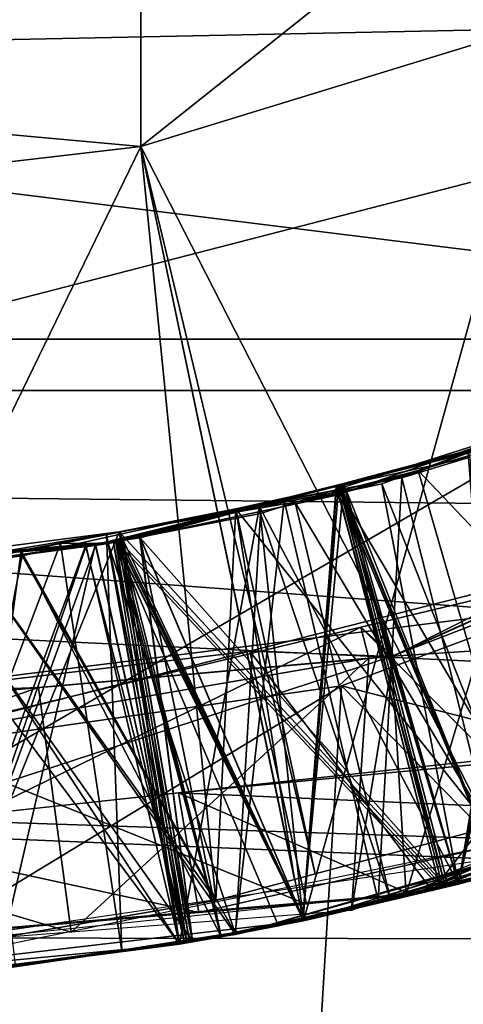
# Model space of a CAD drawing. Extents: x 0 to 200, y 18 to 95.
# Tile 303 of 491: x 145.031 to 145.311, y 45.217 to 45.839. Entities that reach past the tile are written whole.
import ezdxf

# ---------------------------------------------------------------- set-up
doc = ezdxf.new("R2010")
doc.units = 0

msp = doc.modelspace()

# ---------------------------------------------------------------- linework, layer by layer
for points in [[(165.431061, 47.89677, 57.972298), (135.799988, 48.817287, 57.894161), (135.799988, 45.636745, 57.894161)], [(145.107819, 48.695091, 38.629288), (144.837189, 48.726555, 38.629288), (144.837189, 45.727478, 38.629288)], [(145.107819, 45.758942, 38.629288), (145.107819, 48.695091, 38.629288), (144.837189, 45.727478, 38.629288)], [(145.368286, 45.838833, 38.629288), (145.107819, 48.695091, 38.629288), (145.107819, 45.758942, 38.629288)], [(145.610001, 45.964527, 38.629288), (145.107819, 48.695091, 38.629288), (145.368286, 45.838833, 38.629288)], [(144.799988, 48.667015, 35.629288), (146.047073, 46.507015, 35.629288), (144.799988, 45.787018, 35.629288)], [(165.459961, 47.672756, 57.991718), (165.431061, 47.89677, 57.972298), (135.799988, 45.636745, 57.894161)], [(165.439575, 46.504829, 57.978249), (165.459961, 47.672756, 57.991718), (135.799988, 45.636745, 57.894161)], [(98.275146, 47.227016, 36), (174.799988, 47.227016, 36), (98.615891, 44.638824, 36.34074)], [(98.615891, 44.638824, 36.34074), (174.799988, 47.227016, 36), (174.799988, 42.227016, 37.339745)], [(118.275154, 47.227016, 56), (117.93441, 44.638824, 55.65926), (174.799988, 42.227016, 54.660255)], [(174.799988, 47.227016, 56), (118.275154, 47.227016, 56), (174.799988, 42.227016, 54.660255)], [(159.5, 43.927017, 40.284233), (133, 47.227016, 39.400002), (133, 43.927017, 40.284233)], [(159.5, 47.227016, 39.400002), (133, 47.227016, 39.400002), (159.5, 43.927017, 40.284233)], [(159.5, 47.227016, 52.599998), (159.5, 43.927017, 51.715767), (133, 43.927017, 51.715767)], [(133, 47.227016, 52.599998), (159.5, 47.227016, 52.599998), (133, 43.927017, 51.715767)], [(136.199997, 47.227016, 36.5), (148.199997, 45.604733, 36.639542), (136.199997, 45.604733, 36.639542)], [(136.199997, 47.227016, 36.5), (148.199997, 47.227016, 36.5), (148.199997, 45.604733, 36.639542)], [(136.799988, 45.839447, 55.650761), (165.799988, 47.227016, 55.75), (165.799988, 44.457867, 55.348492)], [(141.5, 47.227016, 38.200001), (148.199997, 43.327015, 39.245003), (141.5, 43.327015, 39.245003)], [(141.5, 47.227016, 38.200001), (148.199997, 47.227016, 38.200001), (148.199997, 43.327015, 39.245003)], [(148.199997, 47.227016, 53.799999), (141.5, 47.227016, 53.799999), (141.5, 43.327015, 52.754997)], [(148.199997, 43.327015, 52.754997), (148.199997, 47.227016, 53.799999), (141.5, 43.327015, 52.754997)], [(148.199997, 46.727016, 55.486832), (136.199997, 46.727016, 55.486832), (136.199997, 45.114326, 55.262104)], [(148.199997, 45.114326, 55.262104), (148.199997, 46.727016, 55.486832), (136.199997, 45.114326, 55.262104)], [(142.899994, 45.64674, 53.842369), (148.199997, 46.727016, 53.98436), (148.199997, 45.254375, 53.752979)], [(142.899994, 46.727016, 53.98436), (148.199997, 46.727016, 53.98436), (142.899994, 45.64674, 53.842369)], [(165.397278, 46.245625, 57.949612), (165.439575, 46.504829, 57.978249), (135.799988, 45.636745, 57.894161)], [(144.799988, 45.787018, 33.629288), (146.047073, 46.507015, 33.629288), (145.107819, 45.758942, 33.629288)], [(144.799988, 45.787018, 35.629288), (146.047073, 46.507015, 33.629288), (144.799988, 45.787018, 33.629288)], [(146.047073, 46.507015, 35.629288), (146.047073, 46.507015, 33.629288), (144.799988, 45.787018, 35.629288)], [(146.047073, 46.507015, 33.629288), (145.368286, 45.838833, 33.629288), (145.107819, 45.758942, 33.629288)], [(148.199997, 46.481663, 38.034798), (142.899994, 46.48217, 38.037628), (142.899994, 45.11227, 38.284569)], [(148.199997, 46.481663, 38.034798), (142.899994, 45.11227, 38.284569), (148.199997, 45.016834, 38.311367)], [(165.298126, 45.638039, 57.882481), (165.397278, 46.245625, 57.949612), (135.799988, 45.636745, 57.894161)], [(136.799988, 44.485817, 55.2533), (136.799988, 45.839447, 55.650761), (165.799988, 44.457867, 55.348492)], [(145.107819, 45.758942, 33.629288), (145.368286, 45.838833, 33.629288), (145.210419, 45.269581, 34.129288)], [(145.368286, 45.838833, 38.629288), (145.107819, 45.758942, 38.629288), (145.32782, 45.328697, 38.158958)], [(145.368286, 45.838833, 33.629288), (145.557724, 45.37611, 34.129288), (145.210419, 45.269581, 34.129288)], [(144.799988, 45.787018, 33.629288), (145.107819, 45.758942, 33.629288), (144.837189, 45.727478, 33.629288)], [(144.837189, 45.727478, 33.629288), (145.107819, 45.758942, 33.629288), (144.849594, 45.227631, 34.129288)], [(145.107819, 45.758942, 38.629288), (144.837189, 45.727478, 38.629288), (145.155212, 45.282471, 38.152565)], [(145.107819, 45.758942, 33.629288), (145.210419, 45.269581, 34.129288), (144.849594, 45.227631, 34.129288)], [(145.204849, 45.295761, 38.154404), (145.107819, 45.758942, 38.629288), (145.155212, 45.282471, 38.152565)], [(145.217804, 45.299232, 38.154884), (145.107819, 45.758942, 38.629288), (145.204849, 45.295761, 38.154404)], [(145.32782, 45.328697, 38.158958), (145.107819, 45.758942, 38.629288), (145.217804, 45.299232, 38.154884)], [(145.155212, 45.282471, 38.152565), (144.837189, 45.727478, 38.629288), (144.984177, 45.252911, 38.146378)], [(142.899994, 45.261688, 53.728294), (142.899994, 45.64674, 53.842369), (148.199997, 45.254375, 53.752979)], [(165.298126, 45.638039, 57.882481), (135.799988, 45.636745, 57.894161), (165.245712, 45.316898, 57.847004)], [(164.314835, 42.807343, 57.156452), (135.799988, 45.636745, 57.894161), (135.799988, 42.567917, 57.058609)], [(164.404221, 43.011944, 57.224903), (135.799988, 45.636745, 57.894161), (164.314835, 42.807343, 57.156452)], [(164.854919, 44.043587, 57.570038), (135.799988, 45.636745, 57.894161), (164.404221, 43.011944, 57.224903)], [(165.047028, 44.669514, 57.706184), (135.799988, 45.636745, 57.894161), (164.854919, 44.043587, 57.570038)], [(165.245712, 45.316898, 57.847004), (135.799988, 45.636745, 57.894161), (165.047028, 44.669514, 57.706184)], [(145.461044, 45.619732, 37.168659), (145.282852, 45.554283, 37.156513), (145.480408, 45.346317, 37.015488)], [(145.461044, 45.619732, 37.168659), (145.405136, 45.597313, 37.336945), (145.282852, 45.554283, 37.156513)], [(145.662216, 45.614418, 35.116245), (145.739563, 45.46777, 35.029625), (145.267166, 45.436974, 35.090046)], [(145.355591, 45.4813, 35.422672), (145.662216, 45.614418, 35.116245), (145.267166, 45.436974, 35.090046)], [(136.199997, 45.604733, 36.639542), (148.199997, 44.030109, 37.054062), (136.199997, 44.030109, 37.054062)], [(136.199997, 45.604733, 36.639542), (148.199997, 45.604733, 36.639542), (148.199997, 44.030109, 37.054062)], [(145.205246, 45.533913, 37.323521), (145.405136, 45.597313, 37.336945), (145.343643, 45.302235, 37.476665)], [(145.282852, 45.554283, 37.156513), (145.405136, 45.597313, 37.336945), (145.205246, 45.533913, 37.323521)], [(145.235794, 45.54002, 35.225506), (145.37175, 45.587223, 35.234715), (145.334244, 45.29969, 35.375999)], [(145.363525, 45.577923, 35.062023), (145.37175, 45.587223, 35.234715), (145.235794, 45.54002, 35.225506)], [(145.363525, 45.577923, 35.062023), (145.234543, 45.545036, 35.053505), (145.30835, 45.292698, 34.905445)], [(145.234543, 45.545036, 35.053505), (145.363525, 45.577923, 35.062023), (145.235794, 45.54002, 35.225506)], [(145.235825, 45.545925, 34.5256), (145.374893, 45.583065, 34.534813), (145.334244, 45.29969, 34.676003)], [(145.372314, 45.58099, 34.362617), (145.374893, 45.583065, 34.534813), (145.235825, 45.545925, 34.5256)], [(145.235886, 45.545963, 34.353603), (145.372314, 45.58099, 34.362617), (145.235825, 45.545925, 34.5256)], [(145.372314, 45.58099, 34.362617), (145.235886, 45.545963, 34.353603), (145.30835, 45.292698, 34.205448)], [(145.459854, 45.339909, 34.214291), (145.372314, 45.58099, 34.362617), (145.30835, 45.292698, 34.205448)], [(145.458176, 45.339386, 34.914192), (145.363525, 45.577923, 35.062023), (145.30835, 45.292698, 34.905445)], [(145.231461, 45.544853, 36.625309), (145.362152, 45.577499, 36.633934), (145.334244, 45.29969, 36.776001)], [(145.360855, 45.57703, 36.461842), (145.362152, 45.577499, 36.633934), (145.231461, 45.544853, 36.625309)], [(145.360855, 45.57703, 36.461842), (145.231461, 45.544853, 36.625309), (145.231583, 45.544273, 36.453308)], [(145.360855, 45.57703, 36.461842), (145.231583, 45.544273, 36.453308), (145.36969, 45.309872, 36.308994)], [(145.355408, 45.576359, 35.761494), (145.232925, 45.545208, 35.753407), (145.30835, 45.292698, 35.605446)], [(145.355408, 45.576359, 35.761494), (145.355682, 45.57526, 35.933495), (145.232925, 45.545208, 35.753407)], [(145.232925, 45.545208, 35.753407), (145.355682, 45.57526, 35.933495), (145.233002, 45.545139, 35.925407)], [(145.233002, 45.545139, 35.925407), (145.355682, 45.57526, 35.933495), (145.334244, 45.29969, 36.076)], [(145.456482, 45.33886, 35.614094), (145.355408, 45.576359, 35.761494), (145.30835, 45.292698, 35.605446)], [(145.314514, 45.5653, 37.85865), (145.272537, 45.549664, 37.855782), (145.335114, 45.300255, 37.706932)], [(145.314514, 45.5653, 37.85865), (145.315506, 45.562603, 38.0308), (145.272537, 45.549664, 37.855782)], [(145.167831, 45.530064, 38.021122), (145.315506, 45.562603, 38.0308), (145.32782, 45.328697, 38.158958)], [(145.272537, 45.549664, 37.855782), (145.315506, 45.562603, 38.0308), (145.167831, 45.530064, 38.021122)], [(145.259888, 45.545845, 37.154945), (145.282852, 45.554283, 37.156513), (145.205246, 45.533913, 37.323521)], [(145.282852, 45.554283, 37.156513), (145.259888, 45.545845, 37.154945), (145.35434, 45.30703, 37.008133)], [(145.480408, 45.346317, 37.015488), (145.282852, 45.554283, 37.156513), (145.35434, 45.30703, 37.008133)], [(145.198349, 45.535301, 37.850948), (145.272537, 45.549664, 37.855782), (145.167831, 45.530064, 38.021122)], [(145.272537, 45.549664, 37.855782), (145.198349, 45.535301, 37.850948), (145.257675, 45.28252, 37.702507)], [(145.335114, 45.300255, 37.706932), (145.272537, 45.549664, 37.855782), (145.257675, 45.28252, 37.702507)], [(145.091827, 45.509975, 36.616096), (145.231461, 45.544853, 36.625309), (145.296539, 45.29105, 36.773846)], [(145.231583, 45.544273, 36.453308), (145.231461, 45.544853, 36.625309), (145.091827, 45.509975, 36.616096)], [(145.231583, 45.544273, 36.453308), (145.091827, 45.509975, 36.616096), (145.092087, 45.508934, 36.444099)], [(145.231583, 45.544273, 36.453308), (145.092087, 45.508934, 36.444099), (145.210266, 45.270218, 36.299843)], [(145.232925, 45.545208, 35.753407), (145.093201, 45.510822, 35.916195), (145.09346, 45.509735, 35.744194)], [(145.232925, 45.545208, 35.753407), (145.233002, 45.545139, 35.925407), (145.093201, 45.510822, 35.916195)], [(145.093201, 45.510822, 35.916195), (145.233002, 45.545139, 35.925407), (145.298264, 45.291447, 36.073944)], [(145.232925, 45.545208, 35.753407), (145.09346, 45.509735, 35.744194), (145.210007, 45.271542, 35.599842)], [(145.231171, 45.544174, 35.05328), (145.095093, 45.50948, 35.044296), (145.210007, 45.271542, 34.899841)], [(145.231171, 45.544174, 35.05328), (145.232513, 45.538879, 35.225281), (145.095093, 45.50948, 35.044296)], [(145.235886, 45.545963, 34.353603), (145.106979, 45.512871, 34.345085), (145.210007, 45.271542, 34.199841)], [(145.235886, 45.545963, 34.353603), (145.235825, 45.545925, 34.5256), (145.106979, 45.512871, 34.345085)], [(145.106979, 45.512871, 34.345085), (145.235825, 45.545925, 34.5256), (145.107315, 45.5116, 34.51709)], [(145.107315, 45.5116, 34.51709), (145.235825, 45.545925, 34.5256), (145.301682, 45.292229, 34.674141)], [(145.259888, 45.545845, 37.154945), (145.182617, 45.531544, 37.149914), (145.30835, 45.292698, 37.005447)], [(145.259888, 45.545845, 37.154945), (145.205246, 45.533913, 37.323521), (145.182617, 45.531544, 37.149914)], [(145.301895, 45.291313, 34.205078), (145.235886, 45.545963, 34.353603), (145.210007, 45.271542, 34.199841)], [(145.298477, 45.290573, 35.604885), (145.232925, 45.545208, 35.753407), (145.210007, 45.271542, 35.599842)], [(145.300186, 45.290947, 34.904984), (145.231171, 45.544174, 35.05328), (145.210007, 45.271542, 34.899841)], [(145.296371, 45.291634, 36.304787), (145.231583, 45.544273, 36.453308), (145.210266, 45.270218, 36.299843)], [(145.234543, 45.545036, 35.053505), (145.231171, 45.544174, 35.05328), (145.300186, 45.290947, 34.904984)], [(145.231171, 45.544174, 35.05328), (145.234543, 45.545036, 35.053505), (145.232513, 45.538879, 35.225281)], [(145.231461, 45.544853, 36.625309), (145.334244, 45.29969, 36.776001), (145.296539, 45.29105, 36.773846)], [(145.36969, 45.309872, 36.308994), (145.231583, 45.544273, 36.453308), (145.296371, 45.291634, 36.304787)], [(145.234543, 45.545036, 35.053505), (145.235794, 45.54002, 35.225506), (145.232513, 45.538879, 35.225281)], [(145.30835, 45.292698, 35.605446), (145.232925, 45.545208, 35.753407), (145.298477, 45.290573, 35.604885)], [(145.233002, 45.545139, 35.925407), (145.334244, 45.29969, 36.076), (145.298264, 45.291447, 36.073944)], [(145.30835, 45.292698, 34.905445), (145.234543, 45.545036, 35.053505), (145.300186, 45.290947, 34.904984)], [(145.235825, 45.545925, 34.5256), (145.334244, 45.29969, 34.676003), (145.301682, 45.292229, 34.674141)], [(145.30835, 45.292698, 34.205448), (145.235886, 45.545963, 34.353603), (145.301895, 45.291313, 34.205078)], [(145.35434, 45.30703, 37.008133), (145.259888, 45.545845, 37.154945), (145.30835, 45.292698, 37.005447)], [(145.198349, 45.535301, 37.850948), (145.032211, 45.503136, 37.840122), (145.167328, 45.261829, 37.697346)], [(145.198349, 45.535301, 37.850948), (145.167831, 45.530064, 38.021122), (145.032211, 45.503136, 37.840122)], [(145.094086, 45.515469, 35.216297), (145.232513, 45.538879, 35.225281), (145.299988, 45.291836, 35.374043)], [(145.232513, 45.538879, 35.225281), (145.094086, 45.515469, 35.216297), (145.095093, 45.50948, 35.044296)], [(145.257675, 45.28252, 37.702507), (145.198349, 45.535301, 37.850948), (145.167328, 45.261829, 37.697346)], [(145.232513, 45.538879, 35.225281), (145.235794, 45.54002, 35.225506), (145.299988, 45.291836, 35.374043)], [(145.235794, 45.54002, 35.225506), (145.334244, 45.29969, 35.375999), (145.299988, 45.291836, 35.374043)], [(145.032211, 45.503136, 37.840122), (145.167831, 45.530064, 38.021122), (145.032745, 45.500294, 38.012272)], [(145.032745, 45.500294, 38.012272), (145.167831, 45.530064, 38.021122), (145.155212, 45.282471, 38.152565)], [(145.182617, 45.531544, 37.149914), (145.08609, 45.513672, 37.143631), (145.132141, 45.254787, 36.995403)], [(145.08609, 45.513672, 37.143631), (145.182617, 45.531544, 37.149914), (145.087112, 45.508137, 37.315777)], [(145.182617, 45.531544, 37.149914), (145.183456, 45.527004, 37.322056), (145.087112, 45.508137, 37.315777)], [(145.210007, 45.271542, 36.99984), (145.182617, 45.531544, 37.149914), (145.132141, 45.254787, 36.995403)], [(145.167831, 45.530064, 38.021122), (145.204849, 45.295761, 38.154404), (145.155212, 45.282471, 38.152565)], [(145.167831, 45.530064, 38.021122), (145.217804, 45.299232, 38.154884), (145.204849, 45.295761, 38.154404)], [(145.167831, 45.530064, 38.021122), (145.32782, 45.328697, 38.158958), (145.217804, 45.299232, 38.154884)], [(145.182617, 45.531544, 37.149914), (145.205246, 45.533913, 37.323521), (145.183456, 45.527004, 37.322056)], [(145.30835, 45.292698, 37.005447), (145.182617, 45.531544, 37.149914), (145.210007, 45.271542, 36.99984)], [(145.183456, 45.527004, 37.322056), (145.205246, 45.533913, 37.323521), (145.265274, 45.283817, 37.472179)], [(145.205246, 45.533913, 37.323521), (145.343643, 45.302235, 37.476665), (145.265274, 45.283817, 37.472179)], [(145.087112, 45.508137, 37.315777), (145.183456, 45.527004, 37.322056), (145.167511, 45.260876, 37.466583)], [(145.183456, 45.527004, 37.322056), (145.265274, 45.283817, 37.472179), (145.167511, 45.260876, 37.466583)], [(144.951752, 45.497055, 35.035084), (145.094086, 45.515469, 35.216297), (144.952194, 45.491474, 35.207085)], [(145.095093, 45.50948, 35.044296), (145.094086, 45.515469, 35.216297), (144.951752, 45.497055, 35.035084)], [(144.952194, 45.491474, 35.207085), (145.094086, 45.515469, 35.216297), (144.979996, 45.235134, 35.355915)], [(145.094086, 45.515469, 35.216297), (145.13855, 45.256699, 35.364834), (144.979996, 45.235134, 35.355915)], [(145.094086, 45.515469, 35.216297), (145.158585, 45.259422, 35.365959), (145.13855, 45.256699, 35.364834)], [(145.094086, 45.515469, 35.216297), (145.210052, 45.271221, 35.3689), (145.158585, 45.259422, 35.365959)], [(145.094086, 45.515469, 35.216297), (145.299988, 45.291836, 35.374043), (145.210052, 45.271221, 35.3689)], [(145.095093, 45.50948, 35.044296), (144.951752, 45.497055, 35.035084), (145.132141, 45.254787, 34.895405)], [(144.972992, 45.492916, 34.508415), (145.096558, 45.510105, 34.516396), (145.140305, 45.256939, 34.664932)], [(145.090607, 45.508667, 34.344002), (145.096558, 45.510105, 34.516396), (144.972992, 45.492916, 34.508415)], [(145.08609, 45.513672, 37.143631), (145.057022, 45.508289, 37.141735), (145.095825, 45.250343, 36.993366)], [(145.057022, 45.508289, 37.141735), (145.08609, 45.513672, 37.143631), (145.087112, 45.508137, 37.315777)], [(145.073074, 45.505882, 35.914871), (145.093201, 45.510822, 35.916195), (145.136826, 45.256462, 36.064735)], [(145.09346, 45.509735, 35.744194), (145.093201, 45.510822, 35.916195), (145.073074, 45.505882, 35.914871)], [(145.087311, 45.508175, 35.74379), (145.09346, 45.509735, 35.744194), (145.073074, 45.505882, 35.914871)], [(145.079178, 45.506821, 36.615265), (145.091827, 45.509975, 36.616096), (145.135086, 45.256226, 36.764637)], [(145.092087, 45.508934, 36.444099), (145.091827, 45.509975, 36.616096), (145.079178, 45.506821, 36.615265)], [(145.132141, 45.254787, 36.995403), (145.08609, 45.513672, 37.143631), (145.095825, 45.250343, 36.993366)], [(145.09346, 45.509735, 35.744194), (145.087311, 45.508175, 35.74379), (145.136902, 45.25581, 35.595673)], [(145.096497, 45.510178, 34.344391), (145.090607, 45.508667, 34.344002), (145.140335, 45.25655, 34.195869)], [(145.096497, 45.510178, 34.344391), (145.096558, 45.510105, 34.516396), (145.090607, 45.508667, 34.344002)], [(145.091827, 45.509975, 36.616096), (145.158585, 45.259422, 36.765957), (145.135086, 45.256226, 36.764637)], [(145.091827, 45.509975, 36.616096), (145.210052, 45.271221, 36.768902), (145.158585, 45.259422, 36.765957)], [(145.091827, 45.509975, 36.616096), (145.296539, 45.29105, 36.773846), (145.210052, 45.271221, 36.768902)], [(145.093201, 45.510822, 35.916195), (145.158585, 45.259422, 36.06596), (145.136826, 45.256462, 36.064735)], [(145.093201, 45.510822, 35.916195), (145.210052, 45.271221, 36.068901), (145.158585, 45.259422, 36.06596)], [(145.093201, 45.510822, 35.916195), (145.298264, 45.291447, 36.073944), (145.210052, 45.271221, 36.068901)], [(145.210007, 45.271542, 35.599842), (145.09346, 45.509735, 35.744194), (145.136902, 45.25581, 35.595673)], [(145.138611, 45.25618, 34.895771), (145.095093, 45.50948, 35.044296), (145.132141, 45.254787, 34.895405)], [(145.210007, 45.271542, 34.899841), (145.095093, 45.50948, 35.044296), (145.138611, 45.25618, 34.895771)], [(145.106979, 45.512871, 34.345085), (145.096497, 45.510178, 34.344391), (145.140335, 45.25655, 34.195869)], [(145.096497, 45.510178, 34.344391), (145.106979, 45.512871, 34.345085), (145.096558, 45.510105, 34.516396)], [(145.106979, 45.512871, 34.345085), (145.107315, 45.5116, 34.51709), (145.096558, 45.510105, 34.516396)], [(145.096558, 45.510105, 34.516396), (145.107315, 45.5116, 34.51709), (145.140305, 45.256939, 34.664932)], [(145.210007, 45.271542, 34.199841), (145.106979, 45.512871, 34.345085), (145.140335, 45.25655, 34.195869)], [(145.107315, 45.5116, 34.51709), (145.158585, 45.259422, 34.665958), (145.140305, 45.256939, 34.664932)], [(145.107315, 45.5116, 34.51709), (145.210052, 45.271221, 34.6689), (145.158585, 45.259422, 34.665958)], [(145.107315, 45.5116, 34.51709), (145.301682, 45.292229, 34.674141), (145.210052, 45.271221, 34.6689)], [(145.176529, 45.440117, 35.78466), (145.465439, 45.513798, 35.802704), (145.292068, 45.288494, 35.702694)], [(145.465439, 45.513798, 35.802704), (145.176529, 45.440117, 35.78466), (145.266098, 45.436695, 36.116772)], [(145.328888, 45.464832, 36.120934), (145.465439, 45.513798, 35.802704), (145.266098, 45.436695, 36.116772)], [(145.465439, 45.513798, 35.802704), (145.514877, 45.380878, 35.716175), (145.292068, 45.288494, 35.702694)], [(145.079102, 45.507828, 36.443264), (144.948715, 45.496742, 36.434891), (145.016693, 45.238789, 36.28891)], [(145.079102, 45.507828, 36.443264), (145.079178, 45.506821, 36.615265), (144.948715, 45.496742, 36.434891)], [(144.948715, 45.496742, 36.434891), (145.079178, 45.506821, 36.615265), (144.948761, 45.496712, 36.606892)], [(144.948761, 45.496712, 36.606892), (145.079178, 45.506821, 36.615265), (144.979996, 45.235134, 36.755917)], [(145.072983, 45.506992, 35.74287), (144.950241, 45.496861, 35.734989), (144.9729, 45.235302, 35.586464)], [(145.072983, 45.506992, 35.74287), (145.073074, 45.505882, 35.914871), (144.950241, 45.496861, 35.734989)], [(144.950241, 45.496861, 35.734989), (145.073074, 45.505882, 35.914871), (144.950302, 45.496773, 35.90699)], [(144.950302, 45.496773, 35.90699), (145.073074, 45.505882, 35.914871), (144.979996, 45.235134, 36.055916)], [(145.057022, 45.508289, 37.141735), (144.973724, 45.492867, 37.136314), (144.953262, 45.232895, 36.985359)], [(145.095825, 45.250343, 36.993366), (145.057022, 45.508289, 37.141735), (144.953262, 45.232895, 36.985359)], [(145.090607, 45.508667, 34.344002), (144.972504, 45.498753, 34.336418), (145.132141, 45.254787, 34.195404)], [(144.972504, 45.498753, 34.336418), (145.090607, 45.508667, 34.344002), (144.972992, 45.492916, 34.508415)], [(145.132141, 45.254787, 35.595406), (145.072983, 45.506992, 35.74287), (144.9729, 45.235302, 35.586464)], [(145.057022, 45.508289, 37.141735), (145.087112, 45.508137, 37.315777), (144.973724, 45.492867, 37.136314)], [(145.087112, 45.508137, 37.315777), (144.998917, 45.500923, 37.310112), (144.973724, 45.492867, 37.136314)], [(145.079178, 45.506821, 36.615265), (145.135086, 45.256226, 36.764637), (144.979996, 45.235134, 36.755917)], [(145.073074, 45.505882, 35.914871), (145.136826, 45.256462, 36.064735), (144.979996, 45.235134, 36.055916)], [(145.032211, 45.503136, 37.840122), (144.987503, 45.49448, 37.837208), (144.996521, 45.237667, 37.687737)], [(145.032211, 45.503136, 37.840122), (145.032745, 45.500294, 38.012272), (144.987503, 45.49448, 37.837208)], [(145.158463, 45.259796, 37.696838), (145.032211, 45.503136, 37.840122), (144.996521, 45.237667, 37.687737)], [(144.998917, 45.500923, 37.310112), (145.087112, 45.508137, 37.315777), (145.167511, 45.260876, 37.466583)], [(145.134918, 45.257099, 36.295578), (145.079102, 45.507828, 36.443264), (145.016693, 45.238789, 36.28891)], [(145.167328, 45.261829, 37.697346), (145.032211, 45.503136, 37.840122), (145.158463, 45.259796, 37.696838)], [(145.087311, 45.508175, 35.74379), (145.072983, 45.506992, 35.74287), (145.132141, 45.254787, 35.595406)], [(145.072983, 45.506992, 35.74287), (145.087311, 45.508175, 35.74379), (145.073074, 45.505882, 35.914871)], [(145.092087, 45.508934, 36.444099), (145.079102, 45.507828, 36.443264), (145.134918, 45.257099, 36.295578)], [(145.079102, 45.507828, 36.443264), (145.092087, 45.508934, 36.444099), (145.079178, 45.506821, 36.615265)], [(145.136902, 45.25581, 35.595673), (145.087311, 45.508175, 35.74379), (145.132141, 45.254787, 35.595406)], [(145.140335, 45.25655, 34.195869), (145.090607, 45.508667, 34.344002), (145.132141, 45.254787, 34.195404)], [(145.194794, 45.266369, 36.298954), (145.092087, 45.508934, 36.444099), (145.134918, 45.257099, 36.295578)], [(145.210266, 45.270218, 36.299843), (145.092087, 45.508934, 36.444099), (145.194794, 45.266369, 36.298954)], [(145.132141, 45.254787, 34.895405), (144.951752, 45.497055, 35.035084), (144.974655, 45.235516, 34.886562)], [(144.961639, 45.496658, 38.007713), (145.032745, 45.500294, 38.012272), (144.984177, 45.252911, 38.146378)], [(145.032745, 45.500294, 38.012272), (144.961639, 45.496658, 38.007713), (144.987503, 45.49448, 37.837208)], [(145.132141, 45.254787, 34.195404), (144.972504, 45.498753, 34.336418), (144.97641, 45.235729, 34.186661)], [(145.032745, 45.500294, 38.012272), (145.155212, 45.282471, 38.152565), (144.984177, 45.252911, 38.146378)], [(144.998917, 45.500923, 37.310112), (145.167511, 45.260876, 37.466583), (145.02858, 45.24136, 37.458767)], [(144.972992, 45.492916, 34.508415), (145.140305, 45.256939, 34.664932), (144.979996, 45.235134, 34.655914)], [(145.355591, 45.4813, 35.422672), (145.246719, 45.455196, 35.415901), (145.384445, 45.317028, 35.509609)], [(145.246719, 45.455196, 35.415901), (145.355591, 45.4813, 35.422672), (145.267166, 45.436974, 35.090046)], [(145.267166, 45.436974, 35.090046), (145.739563, 45.46777, 35.029625), (145.240921, 45.276226, 34.999763)], [(145.328888, 45.464832, 36.120934), (145.266098, 45.436695, 36.116772), (145.275406, 45.286476, 36.202118)], [(145.370056, 45.326347, 36.207912), (145.328888, 45.464832, 36.120934), (145.275406, 45.286476, 36.202118)], [(145.384445, 45.317028, 35.509609), (145.246719, 45.455196, 35.415901), (144.782791, 45.228161, 35.4757)], [(145.246719, 45.455196, 35.415901), (144.944122, 45.382637, 35.397087), (144.782791, 45.228161, 35.4757)], [(145.246719, 45.455196, 35.415901), (145.251801, 45.435608, 35.089111), (144.944122, 45.382637, 35.397087)], [(145.234436, 45.418049, 34.72073), (145.342834, 45.45845, 34.721577), (145.67247, 44.971302, 34.214321)], [(145.342834, 45.45845, 34.721577), (145.234436, 45.418049, 34.72073), (145.49588, 45.351185, 34.816235)], [(145.246719, 45.455196, 35.415901), (145.267166, 45.436974, 35.090046), (145.251801, 45.435608, 35.089111)], [(145.275406, 45.286476, 36.202118), (145.266098, 45.436695, 36.116772), (144.643982, 45.233448, 36.166565)], [(145.266098, 45.436695, 36.116772), (144.79837, 45.395287, 36.088364), (144.643982, 45.233448, 36.166565)], [(144.79837, 45.395287, 36.088364), (145.176529, 45.440117, 35.78466), (144.955429, 45.383736, 35.770855)], [(145.266098, 45.436695, 36.116772), (145.176529, 45.440117, 35.78466), (144.79837, 45.395287, 36.088364)], [(145.251801, 45.435608, 35.089111), (145.043243, 45.417068, 35.076443), (144.944122, 45.382637, 35.397087)], [(144.955429, 45.383736, 35.770855), (145.176529, 45.440117, 35.78466), (145.212418, 45.28017, 35.698215)], [(145.043243, 45.417068, 35.076443), (145.251801, 45.435608, 35.089111), (145.063858, 45.262417, 34.989834)], [(145.251801, 45.435608, 35.089111), (145.240921, 45.276226, 34.999763), (145.063858, 45.262417, 34.989834)], [(145.176529, 45.440117, 35.78466), (145.292068, 45.288494, 35.702694), (145.212418, 45.28017, 35.698215)], [(145.251801, 45.435608, 35.089111), (145.267166, 45.436974, 35.090046), (145.240921, 45.276226, 34.999763)], [(144.655869, 45.382637, 35.052914), (145.043243, 45.417068, 35.076443), (145.063858, 45.262417, 34.989834)], [(144.708588, 45.403572, 35.382782), (145.043243, 45.417068, 35.076443), (144.655869, 45.382637, 35.052914)], [(145.043243, 45.417068, 35.076443), (144.708588, 45.403572, 35.382782), (144.944122, 45.382637, 35.397087)], [(144.926666, 45.374111, 34.712868), (145.234436, 45.418049, 34.72073), (145.197693, 44.810204, 34.245892)], [(145.234436, 45.418049, 34.72073), (144.926666, 45.374111, 34.712868), (144.936768, 45.237156, 34.784199)], [(145.49588, 45.351185, 34.816235), (145.234436, 45.418049, 34.72073), (144.936768, 45.237156, 34.784199)], [(145.234436, 45.418049, 34.72073), (145.67247, 44.971302, 34.214321), (145.197693, 44.810204, 34.245892)], [(145.586594, 45.417557, 36.221172), (145.370056, 45.326347, 36.207912), (145.278854, 45.28606, 36.401939)], [(145.596344, 45.394817, 36.42067), (145.586594, 45.417557, 36.221172), (145.278854, 45.28606, 36.401939)], [(145.620682, 45.403156, 36.422108), (145.131546, 45.350399, 36.432373), (165.799988, 44.457867, 36.651508)], [(145.620682, 45.403156, 36.422108), (145.596344, 45.394817, 36.42067), (145.131546, 45.350399, 36.432373)], [(145.131546, 45.350399, 36.432373), (145.596344, 45.394817, 36.42067), (145.278854, 45.28606, 36.401939)], [(144.655869, 45.382637, 35.052914), (145.063858, 45.262417, 34.989834), (144.671112, 45.231785, 34.967812)], [(144.955429, 45.383736, 35.770855), (145.212418, 45.28017, 35.698215), (144.723618, 45.229088, 35.670742)], [(144.926666, 45.374111, 34.712868), (145.197693, 44.810204, 34.245892), (144.803207, 44.799107, 34.248184)], [(145.557724, 45.37611, 34.129288), (145.459854, 45.339909, 34.214291), (145.210419, 45.269581, 34.129288)], [(145.522202, 45.362732, 37.717922), (145.511551, 45.358158, 37.717278), (145.167511, 45.260876, 37.466583)], [(145.265274, 45.283817, 37.472179), (145.522202, 45.362732, 37.717922), (145.167511, 45.260876, 37.466583)], [(145.343643, 45.302235, 37.476665), (145.522202, 45.362732, 37.717922), (145.265274, 45.283817, 37.472179)], [(145.511551, 45.358158, 37.717278), (145.507507, 45.356422, 37.71703), (145.167511, 45.260876, 37.466583)], [(145.507507, 45.356422, 37.71703), (145.335114, 45.300255, 37.706932), (145.167511, 45.260876, 37.466583)], [(145.131546, 45.350399, 36.432373), (144.907593, 45.326244, 36.437073), (165.799988, 44.457867, 36.651508)], [(144.907593, 45.326244, 36.437073), (145.131546, 45.350399, 36.432373), (145.144455, 45.274849, 36.394394)], [(145.131546, 45.350399, 36.432373), (145.278854, 45.28606, 36.401939), (145.144455, 45.274849, 36.394394)], [(145.459854, 45.339909, 34.214291), (145.30835, 45.292698, 34.205448), (145.210419, 45.269581, 34.129288)], [(145.334244, 45.29969, 34.676003), (145.458176, 45.339386, 34.914192), (145.30835, 45.292698, 34.905445)], [(145.334244, 45.29969, 35.375999), (145.456482, 45.33886, 35.614094), (145.30835, 45.292698, 35.605446)], [(144.907593, 45.326244, 36.437073), (136.799988, 44.485817, 36.7467), (165.799988, 44.457867, 36.651508)], [(144.907593, 45.326244, 36.437073), (145.144455, 45.274849, 36.394394), (144.643967, 45.233109, 36.366299)], [(145.370056, 45.326347, 36.207912), (145.275406, 45.286476, 36.202118), (145.144455, 45.274849, 36.394394)], [(145.278854, 45.28606, 36.401939), (145.370056, 45.326347, 36.207912), (145.144455, 45.274849, 36.394394)], [(145.334244, 45.29969, 36.076), (145.36969, 45.309872, 36.308994), (145.296371, 45.291634, 36.304787)], [(145.334244, 45.29969, 36.776001), (145.35434, 45.30703, 37.008133), (145.30835, 45.292698, 37.005447)], [(145.335114, 45.300255, 37.706932), (145.257675, 45.28252, 37.702507), (145.167511, 45.260876, 37.466583)], [(145.334244, 45.29969, 36.076), (145.296371, 45.291634, 36.304787), (145.298264, 45.291447, 36.073944)], [(145.334244, 45.29969, 36.776001), (145.30835, 45.292698, 37.005447), (145.296539, 45.29105, 36.773846)], [(145.334244, 45.29969, 35.375999), (145.30835, 45.292698, 35.605446), (145.299988, 45.291836, 35.374043)], [(145.334244, 45.29969, 34.676003), (145.30835, 45.292698, 34.905445), (145.301682, 45.292229, 34.674141)], [(145.296539, 45.29105, 36.773846), (145.30835, 45.292698, 37.005447), (145.210007, 45.271542, 36.99984)], [(145.301895, 45.291313, 34.205078), (145.210007, 45.271542, 34.199841), (145.210419, 45.269581, 34.129288)], [(145.301682, 45.292229, 34.674141), (145.300186, 45.290947, 34.904984), (145.210052, 45.271221, 34.6689)], [(145.299988, 45.291836, 35.374043), (145.298477, 45.290573, 35.604885), (145.210052, 45.271221, 35.3689)], [(145.210052, 45.271221, 36.068901), (145.298264, 45.291447, 36.073944), (145.210266, 45.270218, 36.299843)], [(145.298264, 45.291447, 36.073944), (145.296371, 45.291634, 36.304787), (145.210266, 45.270218, 36.299843)], [(145.30835, 45.292698, 34.205448), (145.301895, 45.291313, 34.205078), (145.210419, 45.269581, 34.129288)], [(145.299988, 45.291836, 35.374043), (145.30835, 45.292698, 35.605446), (145.298477, 45.290573, 35.604885)], [(145.301682, 45.292229, 34.674141), (145.30835, 45.292698, 34.905445), (145.300186, 45.290947, 34.904984)], [(145.275406, 45.286476, 36.202118), (144.643982, 45.233448, 36.166565), (144.643967, 45.233109, 36.366299)], [(145.144455, 45.274849, 36.394394), (145.275406, 45.286476, 36.202118), (144.643967, 45.233109, 36.366299)], [(145.296539, 45.29105, 36.773846), (145.210007, 45.271542, 36.99984), (145.210052, 45.271221, 36.768902)], [(145.300186, 45.290947, 34.904984), (145.210007, 45.271542, 34.899841), (145.210052, 45.271221, 34.6689)], [(145.298477, 45.290573, 35.604885), (145.210007, 45.271542, 35.599842), (145.210052, 45.271221, 35.3689)], [(145.257675, 45.28252, 37.702507), (145.167328, 45.261829, 37.697346), (145.167511, 45.260876, 37.466583)], [(145.210419, 45.269581, 34.129288), (145.132141, 45.254787, 34.195404), (144.849594, 45.227631, 34.129288)], [(145.158585, 45.259422, 36.765957), (145.210007, 45.271542, 36.99984), (145.132141, 45.254787, 36.995403)], [(145.210419, 45.269581, 34.129288), (145.140335, 45.25655, 34.195869), (145.132141, 45.254787, 34.195404)], [(145.158585, 45.259422, 36.06596), (145.194794, 45.266369, 36.298954), (145.134918, 45.257099, 36.295578)], [(145.158585, 45.259422, 35.365959), (145.210007, 45.271542, 35.599842), (145.136902, 45.25581, 35.595673)], [(145.158585, 45.259422, 34.665958), (145.210007, 45.271542, 34.899841), (145.138611, 45.25618, 34.895771)], [(145.210419, 45.269581, 34.129288), (145.210007, 45.271542, 34.199841), (145.140335, 45.25655, 34.195869)], [(145.210052, 45.271221, 34.6689), (145.210007, 45.271542, 34.899841), (145.158585, 45.259422, 34.665958)], [(145.210052, 45.271221, 35.3689), (145.210007, 45.271542, 35.599842), (145.158585, 45.259422, 35.365959)], [(145.210052, 45.271221, 36.768902), (145.210007, 45.271542, 36.99984), (145.158585, 45.259422, 36.765957)], [(145.210052, 45.271221, 36.068901), (145.194794, 45.266369, 36.298954), (145.158585, 45.259422, 36.06596)], [(145.210052, 45.271221, 36.068901), (145.210266, 45.270218, 36.299843), (145.194794, 45.266369, 36.298954)], [(142.899994, 45.261688, 53.728294), (148.199997, 45.254375, 53.752979), (142.899994, 44.280533, 53.437622)], [(145.167511, 45.260876, 37.466583), (145.158463, 45.259796, 37.696838), (145.02858, 45.24136, 37.458767)], [(145.167511, 45.260876, 37.466583), (145.167328, 45.261829, 37.697346), (145.158463, 45.259796, 37.696838)], [(142.899994, 44.280533, 53.437622), (148.199997, 45.254375, 53.752979), (148.199997, 43.850224, 53.252399)], [(145.132141, 45.254787, 34.195404), (144.97641, 45.235729, 34.186661), (144.849594, 45.227631, 34.129288)], [(145.132141, 45.254787, 35.595406), (144.9729, 45.235302, 35.586464), (144.979996, 45.235134, 35.355915)], [(145.132141, 45.254787, 34.895405), (144.974655, 45.235516, 34.886562), (144.979996, 45.235134, 34.655914)], [(145.140305, 45.256939, 34.664932), (145.132141, 45.254787, 34.895405), (144.979996, 45.235134, 34.655914)], [(145.13855, 45.256699, 35.364834), (145.132141, 45.254787, 35.595406), (144.979996, 45.235134, 35.355915)], [(145.136826, 45.256462, 36.064735), (145.016693, 45.238789, 36.28891), (144.979996, 45.235134, 36.055916)], [(145.135086, 45.256226, 36.764637), (145.095825, 45.250343, 36.993366), (144.979996, 45.235134, 36.755917)], [(145.02858, 45.24136, 37.458767), (145.158463, 45.259796, 37.696838), (144.996521, 45.237667, 37.687737)], [(145.136826, 45.256462, 36.064735), (145.134918, 45.257099, 36.295578), (145.016693, 45.238789, 36.28891)], [(145.135086, 45.256226, 36.764637), (145.132141, 45.254787, 36.995403), (145.095825, 45.250343, 36.993366)], [(145.135086, 45.256226, 36.764637), (145.158585, 45.259422, 36.765957), (145.132141, 45.254787, 36.995403)], [(145.140305, 45.256939, 34.664932), (145.138611, 45.25618, 34.895771), (145.132141, 45.254787, 34.895405)], [(145.13855, 45.256699, 35.364834), (145.136902, 45.25581, 35.595673), (145.132141, 45.254787, 35.595406)], [(145.158585, 45.259422, 36.06596), (145.134918, 45.257099, 36.295578), (145.136826, 45.256462, 36.064735)], [(145.13855, 45.256699, 35.364834), (145.158585, 45.259422, 35.365959), (145.136902, 45.25581, 35.595673)], [(145.140305, 45.256939, 34.664932), (145.158585, 45.259422, 34.665958), (145.138611, 45.25618, 34.895771)], [(144.979996, 45.235134, 36.755917), (145.095825, 45.250343, 36.993366), (144.953262, 45.232895, 36.985359)]]:
    msp.add_3dface(points)

doc.saveas('drawing.dxf')
